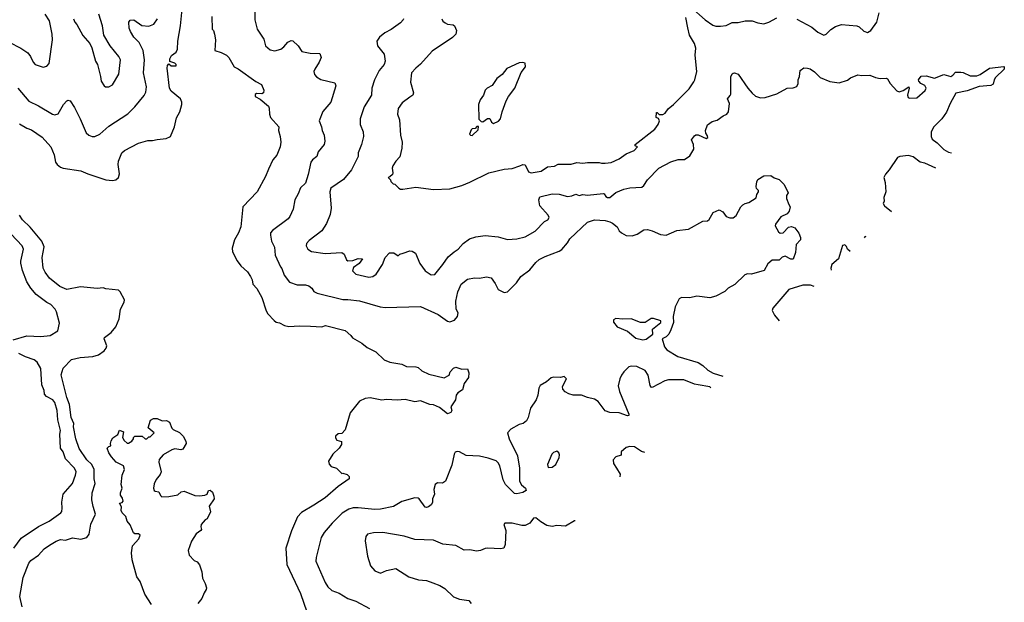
# Model space of a CAD drawing. Extents: x 1678431 to 1860718, y 384618 to 522882.
# Tile 365 of 473: x 1810815 to 1819190, y 406195 to 411147. Entities that reach past the tile are written whole.
import ezdxf

# ---------------------------------------------------------------- set-up
doc = ezdxf.new("R2010")
doc.units = 0

msp = doc.modelspace()

# ---------------------------------------------------------------- linework, layer by layer
at = {"layer": '0CON10XD'}
for points in [[(1810726.6, 410956.6), (1810825, 410904.2), (1810885, 410863.8), (1810907.5, 410835), (1810928.8, 410785), (1810947.3, 410767.3), (1811015, 410742), (1811047, 410753), (1811065.6, 410774.4), (1811095.6, 410975), (1811091.4, 411025), (1811067.6, 411137.6), (1811033, 411193)], [(1810815, 410260.6), (1810875, 410225.6), (1810915, 410211.5), (1811007.2, 410147.2), (1811080, 410065), (1811107.3, 409997.3), (1811120.8, 409935), (1811134, 409915), (1811162.4, 409892.4), (1811185, 409884.2), (1811335, 409861.9), (1811395, 409835.7), (1811546.8, 409786.8), (1811605, 409780), (1811633.9, 409786.1), (1811655.8, 409804.2), (1811664, 409836), (1811653.3, 409915), (1811655.6, 409944.4), (1811684, 410015), (1811705.5, 410034.5), (1811825, 410096.9), (1811905, 410119.5), (1811945, 410119.4), (1811985, 410127.5), (1812062.3, 410137.7), (1812096.7, 410155), (1812131.2, 410235), (1812148.3, 410311.7), (1812177.3, 410362.7), (1812193.3, 410425), (1812194.4, 410445), (1812183.1, 410475), (1812105, 410539.4), (1812088.5, 410565), (1812069.4, 410735), (1812073.3, 410756.7), (1812085, 410772.5), (1812105, 410754.3), (1812146, 410755), (1812145.8, 410765), (1812135, 410777.5), (1812091.2, 410791.2), (1812091.2, 410815), (1812107.3, 410842.7), (1812145, 410871.2), (1812157.5, 410895), (1812160.8, 410965), (1812182.9, 411095), (1812198.9, 411265)], [(1811273.3, 411155), (1811283.3, 411125), (1811302, 411105), (1811352.7, 411012.7), (1811411.2, 410945), (1811428.8, 410908.8), (1811460.8, 410795), (1811478, 410765), (1811502.5, 410662.5), (1811509.2, 410625), (1811535, 410583.3), (1811546.2, 410576.2), (1811575, 410576), (1811605, 410592), (1811658.6, 410685), (1811672.9, 410805), (1811660, 410835), (1811584.5, 410924.5), (1811530, 411015), (1811518.5, 411095), (1811487.8, 411195)], [(1812814.4, 411245.6), (1812814.5, 411145), (1812835.5, 411065.5), (1812891.5, 410981.5), (1812905.7, 410925), (1812945, 410889.2), (1812985, 410881.1), (1813036.2, 410895), (1813061.2, 410915), (1813095, 410956.7), (1813125, 410971.2), (1813137.3, 410967.3), (1813185, 410923.3), (1813215.8, 410875.8), (1813285, 410863.1), (1813368.8, 410858.8), (1813378.8, 410825), (1813363.8, 410785), (1813325.8, 410725), (1813318, 410705), (1813322.1, 410682.1), (1813339.7, 410659.7), (1813377, 410637), (1813495, 410609.2), (1813503.8, 410583.8), (1813463, 410447), (1813395, 410366.2), (1813362.3, 410287.7), (1813382.9, 410235), (1813386.9, 410205), (1813405.6, 410165), (1813411.4, 410115), (1813404.3, 410085), (1813354.3, 410025), (1813342.5, 409985), (1813305.6, 409954.4), (1813292, 409935), (1813269.1, 409830.9), (1813245, 409757.5), (1813202.7, 409717.3), (1813184.2, 409665.8), (1813154.4, 409615), (1813140.8, 409535), (1813114, 409475), (1813098.8, 409455), (1812965.7, 409354.3), (1812950, 409335), (1812948, 409315), (1812958, 409265), (1812982.1, 409212.1), (1812987.1, 409145), (1813035, 409046.2), (1813045, 409033.3), (1813065.7, 408975.7), (1813110, 408915), (1813175, 408894.2), (1813245, 408892.2), (1813274.3, 408884.3), (1813300, 408865), (1813316.1, 408836.1), (1813345, 408822), (1813565, 408767.8), (1813605, 408768.9), (1813706.6, 408756.6), (1813880, 408705), (1813925, 408700.8), (1814225, 408708), (1814375, 408641.9), (1814454.6, 408584.6), (1814475, 408579.4), (1814515, 408592.9), (1814540, 408625), (1814544, 408655), (1814529.2, 408685), (1814525.9, 408754.1), (1814541.9, 408835), (1814552.1, 408857.9), (1814571.7, 408898.3), (1814625, 408941.4), (1814685, 408951.4), (1814725, 408949.4), (1814785, 408960.8), (1814825, 408952.5), (1814858.8, 408905), (1814885, 408853.3), (1814935, 408828), (1814963.3, 408835), (1815041.2, 408908.8), (1815077.2, 408962.8), (1815155, 409020.5), (1815205, 409082.9), (1815235, 409107.8), (1815285.4, 409134.6), (1815405, 409178.1), (1815427.8, 409192.2), (1815475, 409250), (1815494.3, 409285), (1815645, 409427.1), (1815705.7, 409444.3), (1815795, 409439.5), (1815835, 409430), (1815858.7, 409418.7), (1815896.2, 409386.2), (1815915, 409350.8), (1815935, 409335.6), (1815972.8, 409312.8), (1816025, 409308.8), (1816066.9, 409323.1), (1816125, 409360.8), (1816155, 409364.2), (1816195, 409352.9), (1816265, 409320), (1816315, 409315.8), (1816404.4, 409355.6), (1816505, 409366), (1816625, 409433.8), (1816665, 409436.2), (1816680.5, 409449.5), (1816715, 409506.7), (1816765, 409530), (1816795, 409513.3), (1816823.3, 409475), (1816855, 409462.5), (1816885, 409462), (1816908, 409482), (1816948, 409555), (1816965, 409574), (1816985, 409585.8), (1817017.4, 409592.6), (1817078.3, 409631.7), (1817085, 409660), (1817100, 409685), (1817100, 409695), (1817083, 409713), (1817078.3, 409728.3), (1817085, 409770), (1817095, 409787.5), (1817145, 409820), (1817205, 409822.5), (1817233, 409803), (1817275, 409787.5), (1817317.5, 409745), (1817352.5, 409675), (1817337.5, 409652.5), (1817337, 409627), (1817357.5, 409575), (1817367.5, 409555), (1817360.7, 409519.3), (1817342.3, 409497.7), (1817287.9, 409472.1), (1817245, 409410), (1817241.9, 409395), (1817268.1, 409345), (1817285, 409333.1), (1817308, 409335), (1817355, 409382.5), (1817378.9, 409388.9), (1817407.7, 409377.7), (1817441.4, 409331.4), (1817457.5, 409295), (1817456, 409275), (1817420.8, 409235), (1817412.7, 409167.3), (1817395, 409112.5), (1817375, 409110), (1817325, 409136), (1817301.7, 409128.3), (1817275, 409103.8), (1817215, 409103.3), (1817179.5, 409070.5), (1817146.7, 409015), (1817040, 408985), (1817005, 408986.2), (1816981.7, 408978.3), (1816897.5, 408895), (1816842.5, 408865), (1816813.6, 408836.4), (1816735, 408796.7), (1816685, 408782.5), (1816575, 408797.5), (1816515, 408783.8), (1816445, 408786), (1816425.9, 408774.1), (1816401.3, 408728.7), (1816389.2, 408705), (1816374.2, 408625), (1816376.1, 408573.9), (1816355, 408510), (1816336.4, 408473.6), (1816315, 408452.5), (1816280, 408435), (1816301.2, 408365), (1816320.3, 408340.3), (1816413.9, 408283.9), (1816585, 408234.4), (1816625, 408207.1), (1816667.1, 408167.1), (1816715, 408141.1), (1816794.6, 408116.3)], [(1816525, 411253.8), (1816645, 411146.2), (1816711.4, 411101.4), (1816735, 411093.1), (1816775, 411090.8), (1816825, 411098.1), (1816875, 411123.1), (1816925, 411121.9), (1816985, 411136.9), (1817045, 411137.1), (1817095, 411119.2), (1817145, 411111.2), (1817187.5, 411125), (1817255, 411162.5)], [(1817425, 411151.9), (1817553.5, 411083.5), (1817605, 411040), (1817655, 411016), (1817675, 411024), (1817715, 411063.1), (1817755, 411088.1), (1817805.8, 411105.8), (1817935, 411094.3), (1817955, 411086), (1817995, 411048.6), (1818025, 411037.5), (1818055, 411054.3), (1818105.4, 411125), (1818125, 411203.8)], [(1810799.2, 410565), (1810892.5, 410455), (1810975, 410414.3), (1811095, 410342.9), (1811115, 410338), (1811143, 410347), (1811188, 410425), (1811215, 410456.7), (1811225, 410462.5), (1811245, 410456.7), (1811281.3, 410401.3), (1811330.6, 410305), (1811382, 410185), (1811403.3, 410165), (1811432.7, 410152.7), (1811455, 410154), (1811496.3, 410173.7), (1811575, 410242.9), (1811735, 410345.8), (1811794, 410405), (1811875, 410501.2), (1811889.1, 410530.9), (1811894.3, 410575.7), (1811868.9, 410695), (1811877.3, 410805), (1811866.2, 410885), (1811832.4, 410952.4), (1811787.2, 410997.2), (1811757.5, 411045), (1811747.5, 411075), (1811744.1, 411125.9), (1811756.1, 411143.9), (1811785, 411144.2), (1811855, 411097.1), (1811915, 411090.6), (1811955, 411108.1), (1811986.2, 411155)], [(1812448.8, 411175), (1812452.5, 411065), (1812462.5, 411055), (1812473.3, 411025), (1812480, 410975), (1812474.3, 410885), (1812528.7, 410868.7), (1812573.3, 410845), (1812594, 410824), (1812640, 410745), (1812675, 410730), (1812822.7, 410622.7), (1812872.5, 410595), (1812891.7, 410548.3), (1812890, 410525), (1812875, 410517.5), (1812829.7, 410520.3), (1812818.6, 410511.4), (1812817.5, 410495), (1812860, 410470), (1812930.5, 410410.5), (1812937.5, 410395), (1812939.4, 410345), (1812948.6, 410315), (1813020, 410235), (1813015.6, 410205), (1813030.8, 410155), (1813035.7, 410105), (1813030, 410065), (1813001.9, 409995), (1812969.4, 409955), (1812931.2, 409875), (1812906.2, 409815), (1812836, 409685), (1812714, 409555), (1812695, 409387.5), (1812677.1, 409335), (1812642.5, 409275), (1812622.9, 409205), (1812626.1, 409173.9), (1812665, 409096.7), (1812696.7, 409055), (1812752, 409005), (1812778, 408965), (1812792.5, 408935), (1812798.8, 408898.8), (1812833, 408863), (1812876, 408785), (1812912.1, 408672.1), (1812927, 408647), (1812979.1, 408589.1), (1812995.7, 408575.7), (1813025, 408570.8), (1813068.5, 408548.5), (1813105, 408539.5), (1813195, 408546), (1813289.1, 408540.9)], [(1814079.2, 411155), (1814078, 411145), (1814055, 411120), (1813975, 411063.3), (1813922, 411035), (1813875, 410998), (1813854, 410965), (1813858, 410925), (1813916, 410855), (1813922.9, 410795), (1813915, 410766.7), (1813874, 410715), (1813832.9, 410635), (1813811.9, 410565), (1813807.5, 410505), (1813745, 410406.7), (1813711.4, 410305), (1813710.6, 410255), (1813738, 410195), (1813740, 410155), (1813721.4, 410085), (1813692.9, 410015), (1813692.9, 409985), (1813638.1, 409871.9), (1813570.9, 409789.1), (1813462.9, 409715), (1813452.1, 409685), (1813464.4, 409545), (1813455, 409490), (1813425.3, 409414.7), (1813385, 409351.4), (1813278.9, 409271.1), (1813255.8, 409245), (1813251.4, 409225), (1813266, 409195), (1813297.4, 409177.4), (1813415, 409158.6), (1813555, 409168.8), (1813575, 409153.3), (1813595.6, 409105.6), (1813607.8, 409097.8), (1813649.2, 409100.8), (1813695, 409117.7), (1813732.5, 409115), (1813701.9, 409075), (1813655, 409041.4), (1813645, 409012.5), (1813675, 408984.3), (1813785, 408958.6), (1813820, 408965), (1813846.2, 408983.8), (1813900, 409065), (1813923.9, 409126.1), (1813960, 409165), (1813996.4, 409166.4), (1814035, 409140), (1814050, 409155), (1814077.7, 409162.3), (1814135, 409183.3), (1814155, 409180), (1814183, 409163), (1814217.5, 409075), (1814265, 409012.5), (1814315, 408977.1), (1814345, 408980.6), (1814414.3, 409065), (1814459.1, 409130.9), (1814511.2, 409175), (1814546.2, 409195), (1814586.7, 409245), (1814640, 409285), (1814695, 409302), (1814775, 409312), (1814885, 409301.2), (1814965, 409277.5), (1815045, 409284.4), (1815115, 409300.6), (1815200.6, 409349.4), (1815278.8, 409431.2), (1815306.2, 409445), (1815320, 409465), (1815310, 409485), (1815240.6, 409565), (1815230, 409615), (1815238.8, 409641.2), (1815345, 409667.5), (1815405, 409664.2), (1815475, 409644.4), (1815511.7, 409648.3), (1815545, 409662.9), (1815575, 409653.8), (1815605, 409662.2), (1815645, 409654.4), (1815778.1, 409668.1), (1815786.8, 409666.8), (1815801.1, 409645), (1815815, 409636.1), (1815835, 409634.1), (1815885, 409676.7), (1815955, 409705.5), (1816005, 409717.5), (1816106.6, 409723.4), (1816125, 409736.2), (1816154.6, 409785.4), (1816252, 409885), (1816355, 409940), (1816415, 409957.1), (1816470.5, 409959.5), (1816515, 409990), (1816549.4, 410045), (1816546.2, 410085), (1816530, 410125), (1816555, 410160.6), (1816565, 410168.1), (1816585, 410168.9), (1816654, 410136), (1816668, 410145), (1816665, 410158.8), (1816651.7, 410181.7), (1816647.7, 410205), (1816665.5, 410254.5), (1816705, 410282), (1816748.3, 410291.7), (1816799.5, 410330.5), (1816831.2, 410345), (1816845.4, 410364.6), (1816852.2, 410435), (1816836, 410475), (1816858.9, 410501.1), (1816863.5, 410515), (1816865, 410660), (1816874.3, 410685.7), (1816885, 410693.3), (1816895, 410696.2), (1816925, 410683.8), (1817007.5, 410565), (1817045, 410521.2), (1817075, 410496.2), (1817115, 410483.8), (1817155, 410486.7), (1817255, 410516.2), (1817342.5, 410565), (1817393, 410567), (1817425, 410580), (1817436.1, 410603.9), (1817436.7, 410635), (1817449.2, 410665), (1817454.2, 410715.8), (1817485, 410736.2), (1817515, 410736), (1817538.3, 410728.3), (1817575, 410704), (1817625, 410654), (1817705, 410620), (1817785, 410608.8), (1817855, 410633.8), (1817882.5, 410652.5), (1817945, 410678), (1817975, 410672.5), (1818045, 410674), (1818095, 410654), (1818135, 410646), (1818185, 410650), (1818197.5, 410645), (1818220, 410605), (1818275, 410542.5), (1818295, 410532.5), (1818330, 410545), (1818377, 410577), (1818380, 410565), (1818366.9, 410505), (1818371.4, 410485), (1818385, 410479.1), (1818445, 410482.2), (1818515.7, 410545), (1818525.5, 410564.5), (1818515, 410586), (1818480, 410605), (1818462.5, 410625), (1818460, 410635), (1818483, 410667), (1818525, 410670), (1818595, 410648.6), (1818675, 410680), (1818735, 410664.2), (1818753.3, 410675), (1818775, 410700), (1818821.2, 410701.2), (1818838.8, 410698.8), (1818900.9, 410670.9), (1818955, 410670), (1818985, 410680.8), (1819064.2, 410735.8), (1819185, 410747.5), (1819190, 410745), (1819190, 410725), (1819116.2, 410655), (1819104.1, 410635.9), (1819095, 410600), (1819074, 410586), (1818975, 410578.1), (1818875, 410542.5), (1818777.5, 410522.5), (1818730, 410435), (1818699.7, 410360.3), (1818658, 410305), (1818590, 410235), (1818566.7, 410195), (1818566.7, 410155), (1818575, 410132.5), (1818619.5, 410099.5), (1818675, 410043.3), (1818715, 410022), (1818741.7, 410014)], [(1814406, 411155), (1814413.8, 411135), (1814435, 411119.2), (1814455, 411110), (1814502.3, 411102.3), (1814514.2, 411094.2), (1814531.2, 411055), (1814526, 411025), (1814495.8, 410995), (1814325, 410879.1), (1814225, 410767.5), (1814184, 410735), (1814147.5, 410695), (1814138.6, 410615), (1814165.8, 410525), (1814158, 410505), (1814135, 410487.1), (1814069.3, 410440.7), (1814035, 410392.5), (1814029.2, 410345), (1814045.7, 410295), (1814053.8, 410165), (1814068.8, 410105), (1814066.1, 410053.9), (1814048.3, 409981.7), (1814013.3, 409945), (1813990, 409905), (1813983.3, 409885), (1813990, 409845), (1813985, 409830), (1813965, 409810), (1813950, 409805), (1813970, 409785), (1813971.7, 409771.7), (1813993, 409753), (1814005, 409750), (1814040, 409715), (1814055, 409706.7), (1814075, 409706.2), (1814185, 409721.9), (1814335, 409704.3), (1814475, 409710), (1814575, 409737.1), (1814644.6, 409765.4), (1814805, 409844.3), (1814935, 409875.7), (1815005, 409880.8), (1815068, 409905), (1815095, 409916.7), (1815115, 409912.5), (1815142.9, 409852.9), (1815165, 409844.6), (1815251.5, 409858.5), (1815305, 409895.5), (1815365, 409903.1), (1815395, 409920), (1815505, 409918.8), (1815555, 409933.3), (1815605, 409926.7), (1815645, 409933.8), (1815745, 409933.3), (1815765, 409926.2), (1815794.1, 409925.9), (1815845, 409932.5), (1815915, 409964), (1815974.3, 410005.7), (1816042.5, 410035), (1816070, 410065), (1816050, 410075), (1816050, 410085), (1816217.5, 410215), (1816246, 410255), (1816257, 410287), (1816248.3, 410308.3), (1816230, 410315), (1816231.7, 410358.3), (1816238.3, 410358.3), (1816255, 410340), (1816285, 410340), (1816305, 410352.5), (1816331.7, 410388.3), (1816376.7, 410425), (1816510.9, 410559.1), (1816548.3, 410618.3), (1816558, 410635), (1816576.1, 410706.1), (1816560.8, 410845), (1816565.5, 410905.5), (1816555, 410943.3), (1816511.1, 411015), (1816496.9, 411076.9), (1816481.1, 411165)], [(1814845, 410263.8), (1814887.5, 410285), (1814906.2, 410305), (1814920, 410365), (1814952.1, 410457.9), (1814972, 410495), (1815026.2, 410565), (1815081.7, 410698.3), (1815116.7, 410745), (1815115, 410777.5), (1815095, 410783.3), (1815065, 410778.8), (1814958.3, 410731.7), (1814919.7, 410680.3), (1814875, 410646.2), (1814835, 410588.8), (1814792.5, 410565), (1814775, 410547.5), (1814760, 410505), (1814731.2, 410465), (1814718.8, 410425), (1814721.7, 410301.7), (1814741.7, 410281.7), (1814755, 410280), (1814795, 410307.5), (1814815, 410307.5), (1814827.5, 410275), (1814845, 410263.8)], [(1814665, 410162.5), (1814715, 410210), (1814718.3, 410238.3), (1814705, 410240), (1814688.3, 410221.7), (1814665, 410220), (1814655, 410210), (1814642.5, 410175), (1814650, 410165), (1814665, 410162.5)], [(1818607.3, 409883.7), (1818515, 409927.5), (1818475, 409937.1), (1818415, 409980), (1818375, 409992), (1818300, 409985), (1818281.2, 409975), (1818210.3, 409869.7), (1818178.8, 409835), (1818166.7, 409805), (1818177, 409763), (1818183.3, 409685), (1818166.2, 409635), (1818167.5, 409605), (1818160, 409585), (1818170, 409565), (1818229.6, 409517.4)], [(1810835.3, 406155.3), (1810815.3, 406245), (1810844.5, 406405), (1810892.6, 406527.4), (1810910.4, 406549.6), (1810975, 406596.7), (1811025, 406648.1), (1811068.1, 406681.9), (1811126.2, 406715), (1811162.1, 406727.9), (1811206, 406724), (1811265, 406742.5), (1811335, 406732.2), (1811385.3, 406744.7), (1811406.7, 406775), (1811421.1, 406858.9), (1811460, 406945), (1811439.2, 407009.2), (1811428.9, 407065), (1811431.2, 407125), (1811456.4, 407205), (1811447.9, 407245), (1811449.5, 407325), (1811430, 407365), (1811385.5, 407405), (1811321.3, 407501.3), (1811294.2, 407584.2), (1811272.7, 407685), (1811275.3, 407715), (1811254.2, 407765), (1811238.7, 407875), (1811216, 407935), (1811195.9, 408015.9), (1811169.1, 408129.1), (1811185.6, 408184.4), (1811255, 408258), (1811330, 408275), (1811436.2, 408283.8), (1811485, 408299.5), (1811535, 408331.8), (1811551.8, 408355), (1811556.8, 408375), (1811534.2, 408435), (1811535.8, 408445), (1811592.1, 408487.9), (1811632.7, 408535), (1811661.6, 408605), (1811673, 408687), (1811704.6, 408745), (1811707.8, 408765), (1811670.5, 408835), (1811655, 408846.8), (1811548.5, 408858.5), (1811525, 408867.3), (1811475, 408863.3), (1811333.3, 408876.7), (1811215, 408854.5), (1811157.8, 408877.8), (1811069.9, 408949.9), (1811031.1, 409001.1), (1811015.5, 409035), (1811006.7, 409125), (1811022.2, 409215), (1811003.1, 409265), (1810904.7, 409384.7), (1810840, 409445), (1810815, 409484)], [(1810761.2, 408425), (1810875, 408458.6), (1810995, 408453.3), (1811075, 408463.1), (1811139.1, 408500.9), (1811153.6, 408566.4), (1811127.1, 408665), (1811115.8, 408685), (1811080, 408725), (1811045, 408742.5), (1810955, 408811.4), (1810908.9, 408865), (1810875, 408920), (1810838.8, 409015), (1810826.3, 409076.3), (1810825.5, 409095), (1810848.8, 409195), (1810837.8, 409225), (1810742.7, 409322.7)], [(1818010.9, 409305.3), (1818005, 409302.5), (1817998.2, 409293)], [(1817879.4, 409177.8), (1817857.5, 409195), (1817848.3, 409218.3), (1817835, 409232.5), (1817815, 409227.5), (1817778.8, 409115), (1817723.8, 409065), (1817715.9, 409034.1), (1817716.8, 409018.9)], [(1817573.8, 408879), (1817540.3, 408889.7), (1817475, 408889.2), (1817357.6, 408852.4), (1817220, 408695), (1817216.7, 408675), (1817235.9, 408635.9), (1817275.4, 408586.8)], [(1816115, 408426), (1816145, 408432), (1816200, 408475), (1816197.5, 408515), (1816268.3, 408571.7), (1816268.3, 408588.3), (1816205, 408606.2), (1816186.1, 408606.1), (1816135, 408573.3), (1816095, 408573.8), (1816015, 408605.6), (1815945, 408600.5), (1815885, 408607.5), (1815865, 408596.7), (1815866, 408575), (1815898, 408535), (1815985, 408500.8), (1816055, 408439.4), (1816115, 408426)], [(1813289.1, 408540.9), (1813385, 408537.5), (1813416.8, 408546.8), (1813585, 408504), (1813633, 408463), (1813645, 408442.5), (1813725, 408396.2), (1813770.3, 408360.3), (1813845, 408323.3), (1813915.8, 408255.8), (1813965, 408236), (1814065, 408218.8), (1814105, 408200), (1814185, 408197.5), (1814205, 408190), (1814235, 408161.2), (1814295, 408133.8), (1814425, 408103.8), (1814467.5, 408125), (1814476.7, 408155), (1814505, 408186.2), (1814525, 408193.3), (1814575, 408177.5), (1814625, 408180), (1814636.2, 408146.2), (1814633.3, 408105), (1814596, 408055), (1814580.5, 407999.5), (1814542.5, 407975), (1814527.5, 407955), (1814521.2, 407915), (1814483.3, 407855), (1814491.2, 407825), (1814482, 407808), (1814455, 407797.5), (1814385, 407850), (1814335, 407872.5), (1814305, 407876.2), (1814225, 407906.2), (1814175, 407900), (1814095, 407918.8), (1814025, 407913.3), (1813935, 407920), (1813896.4, 407913.6), (1813795, 407933.3), (1813755, 407927.5), (1813706.4, 407903.6), (1813626.1, 407803.9), (1813585, 407660), (1813555, 407630), (1813525, 407628), (1813502.8, 407607.2), (1813502.9, 407592.9), (1813513.7, 407573.7), (1813552.5, 407562.5), (1813552.5, 407535), (1813533.9, 407506.1), (1813477.5, 407455), (1813442.5, 407395), (1813448.3, 407368.3), (1813465, 407350), (1813510, 407335), (1813555, 407290), (1813565, 407292.5), (1813600.7, 407280.7), (1813617.5, 407265), (1813617.5, 407245), (1813525, 407180), (1813415, 407083.8), (1813318.1, 407021.9), (1813211.8, 406958.2), (1813178.3, 406921.7), (1813126.3, 406803.7), (1813078.8, 406655), (1813086.5, 406515), (1813205, 406270), (1813257.1, 406115)], [(1810765.8, 406655), (1810828.8, 406741.2), (1810975, 406840), (1811065, 406885.5), (1811164.4, 406955.6), (1811172.9, 406967.1), (1811177.5, 406995), (1811173.4, 407046.6), (1811184.3, 407115), (1811265.4, 407205), (1811291.1, 407275), (1811295.4, 407305), (1811282.7, 407335), (1811206.2, 407415), (1811186, 407475), (1811162.8, 407505), (1811156.7, 407625), (1811161.8, 407655), (1811138.8, 407745), (1811135.4, 407825), (1811115, 407892), (1811097.1, 407917.1), (1811044, 407944), (1811027.5, 407965), (1811022.9, 407995), (1811003.7, 408043.7), (1810995, 408183.3), (1810965, 408235.6), (1810937.5, 408255), (1810865, 408280.6), (1810809.4, 408309.4)], [(1816695.1, 408018.9), (1816685, 408025.4), (1816585, 408043.3), (1816555, 408048.9), (1816465, 408086.2), (1816335, 408084.6), (1816303.3, 408076.7), (1816195, 408020), (1816185, 408023.8), (1816177, 408037), (1816161.1, 408125), (1816136.2, 408165), (1816065, 408200.3), (1816018.2, 408201.8), (1815996.2, 408195), (1815952.9, 408155), (1815933.9, 408126.1), (1815919.2, 408095), (1815905.5, 408035), (1815916.4, 407986.4), (1815996.7, 407795), (1815996.1, 407783.9), (1815985, 407780), (1815915, 407804.3), (1815835, 407808.6), (1815795, 407823.1), (1815735, 407902.5), (1815705, 407920.6), (1815645, 407934.2), (1815595, 407956), (1815522.5, 407955), (1815485, 407965.8), (1815453.8, 407985), (1815435.8, 408005.8), (1815431.2, 408028.8), (1815465.8, 408095), (1815445, 408113.3), (1815413.9, 408106.1), (1815355, 408108.8), (1815336.1, 408103.9), (1815295, 408067.5), (1815242.7, 408037.3), (1815230, 408015), (1815222.5, 407955), (1815208.1, 407915), (1815160, 407845), (1815140, 407765), (1815125, 407736.7), (1815097.5, 407715), (1815065, 407706.2), (1814992.7, 407667.3), (1814963.3, 407635), (1814979.2, 407585), (1815048.6, 407438.6), (1815066.9, 407335), (1815065.6, 407225), (1815083.6, 407193.6), (1815118, 407165), (1815122.5, 407145), (1815095, 407126.9), (1815045, 407116.7), (1815025, 407118.6), (1814946.5, 407195), (1814926.7, 407236.7), (1814899.2, 407355), (1814885, 407380.5), (1814866.7, 407396.7), (1814800.3, 407420.3), (1814725, 407437.8), (1814611.9, 407441.9), (1814555, 407474), (1814535, 407478), (1814520.3, 407469.7), (1814510.8, 407455), (1814490.5, 407359.5), (1814437.5, 407225), (1814411.7, 407208.3), (1814368.3, 407211.7), (1814350, 407195), (1814337.5, 407155), (1814343.3, 407115), (1814327.5, 407075), (1814327, 407043), (1814316.4, 407023.6), (1814293.6, 407006.4), (1814275, 407000), (1814265, 407003.3), (1814213.9, 407073.9), (1814205, 407080), (1814175, 407082), (1814065, 407051.4), (1813995, 407010), (1813882.9, 406987.1), (1813835, 406984.1), (1813695, 406999.1), (1813652.2, 406997.8), (1813613.6, 406986.4), (1813558, 406952), (1813472.4, 406867.6), (1813405, 406788.8), (1813380, 406745), (1813335.9, 406575.9), (1813334.3, 406545), (1813414.5, 406364.5), (1813437, 406327), (1813470, 406295), (1813532.6, 406272.6), (1813605, 406228.6), (1813675.4, 406205.4), (1813792, 406142)], [(1811936.7, 406175), (1811881.2, 406265), (1811840.7, 406370.7), (1811812.7, 406412.7), (1811772.5, 406555), (1811767.5, 406615), (1811775.9, 406674.1), (1811830, 406735), (1811840, 406765), (1811827, 406777), (1811795, 406777.5), (1811784.2, 406784.2), (1811755, 406853.3), (1811730, 406885), (1811718.8, 406925), (1811685.7, 406955.7), (1811677.5, 406975), (1811680, 407005), (1811663.8, 407036.2), (1811685.8, 407044.2), (1811695.8, 407055), (1811690.8, 407080.8), (1811673.3, 407105), (1811673.3, 407125), (1811687.5, 407165), (1811678.8, 407195), (1811688, 407275), (1811706.7, 407325), (1811697.5, 407355), (1811635, 407386.2), (1811595, 407430), (1811573.1, 407465), (1811560, 407505), (1811575, 407520), (1811590, 407525), (1811587.5, 407545), (1811594, 407566), (1811607, 407593), (1811649.3, 407620.7), (1811665, 407657.5), (1811697.5, 407645), (1811690, 407595), (1811705, 407570), (1811728.3, 407548.3), (1811741.7, 407548.3), (1811770, 407565), (1811782.5, 407585), (1811783, 407597), (1811795, 407607.5), (1811856.4, 407606.4), (1811883, 407583), (1811897, 407583), (1811915, 407600), (1811925, 407600), (1811960, 407635), (1811908.3, 407678.3), (1811927, 407743), (1811953, 407757), (1811985, 407757.5), (1812028.3, 407738.3), (1812065, 407740), (1812090, 407725), (1812110, 407675), (1812120, 407665), (1812175, 407637.5), (1812205, 407607.5), (1812228, 407565), (1812230.8, 407545), (1812203.2, 407496.8), (1812185, 407491.4), (1812135, 407500), (1812108.3, 407491.7), (1812035, 407447.5), (1812001.7, 407408.3), (1811997.5, 407385), (1812020, 407305), (1812008.8, 407281.2), (1811975, 407240), (1811958.3, 407201.7), (1811952.5, 407165), (1811960, 407145), (1811968.3, 407138.3), (1812000, 407135), (1812011.7, 407101.7), (1812025, 407090), (1812085, 407093.3), (1812161.7, 407108.3), (1812187.5, 407132.5), (1812215, 407140.8), (1812305, 407103.3), (1812345, 407100), (1812390, 407105), (1812410, 407115), (1812420, 407145), (1812435, 407147.5), (1812455, 407130), (1812467, 407097), (1812470, 407075), (1812428.3, 407011.7), (1812437.5, 406965), (1812410, 406905), (1812393.6, 406896.4), (1812360, 406855), (1812356.7, 406835), (1812362.5, 406815), (1812357.5, 406805), (1812315, 406777.5), (1812277.5, 406715), (1812248.8, 406635), (1812256.7, 406595), (1812300.7, 406550.7), (1812325, 406537.5), (1812343.9, 406513.9), (1812364, 406455), (1812370.7, 406400.7), (1812393.3, 406355), (1812403, 406317), (1812402.5, 406305), (1812383.8, 406276.2), (1812363.6, 406226.4), (1812330, 406185)], [(1816132.6, 407468.2), (1816105, 407476.7), (1816045, 407516.2), (1816005, 407520), (1815975, 407510), (1815932.5, 407475), (1815930, 407445), (1815885, 407432.5), (1815862.5, 407405), (1815866.7, 407375), (1815891.2, 407335), (1815923, 407283), (1815920.6, 407260.7)], [(1815311.7, 407341.7), (1815345, 407343.8), (1815376.7, 407365), (1815402.5, 407425), (1815407, 407447), (1815400, 407465), (1815385, 407480), (1815355, 407467.5), (1815342.5, 407455), (1815303.3, 407365), (1815311.7, 407341.7)], [(1815540.1, 406888.4), (1815535, 406888), (1815457.7, 406842.3), (1815385, 406847.1), (1815345, 406838.6), (1815298.9, 406848.9), (1815247.9, 406877.9), (1815205, 406913.8), (1815185, 406910), (1815153.4, 406866.6), (1815115, 406848.9), (1815085, 406847.7), (1815005, 406868.2), (1814943.1, 406866.9), (1814933.8, 406855), (1814950.8, 406805), (1814943.3, 406685), (1814932.5, 406655), (1814905, 406648.8), (1814796.1, 406653.9), (1814775, 406651.2), (1814735.7, 406634.3), (1814699.7, 406629.7), (1814645, 406640), (1814595, 406638.6), (1814525, 406678.2), (1814415, 406690), (1814335, 406723.1), (1814175, 406728.1), (1814086.6, 406756.6), (1813905, 406788.1), (1813824.4, 406785.6), (1813772.5, 406775), (1813758.8, 406755), (1813752.5, 406717.5), (1813772.3, 406587.7), (1813798, 406505), (1813835, 406462), (1813885, 406441.2), (1813935, 406464), (1814015, 406481.2), (1814125, 406410.8), (1814207, 406387), (1814275, 406379.2), (1814329.4, 406359.4), (1814387.9, 406337.9), (1814431.7, 406311.7), (1814505, 406241.2), (1814555, 406221.2), (1814635, 406210), (1814656.2, 406185)]]:
    msp.add_lwpolyline(points, dxfattribs=at)

doc.saveas('drawing.dxf')
